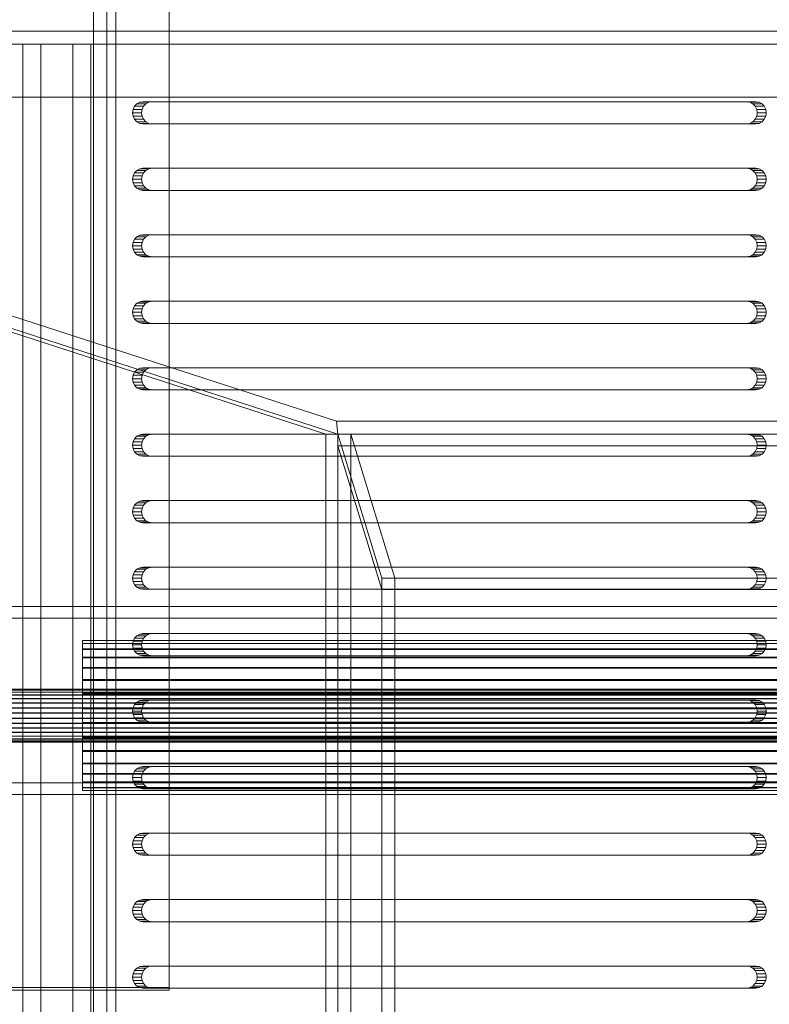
# Model space of a CAD drawing. Header units: millimetres. Extents: x -2233 to 61924, y -68080 to 6847.
# Tile 668 of 1056: x 27278 to 27447, y -18009 to -17786. Entities that reach past the tile are written whole.
import ezdxf

# ---------------------------------------------------------------- set-up
doc = ezdxf.new("R2010")
doc.units = ezdxf.units.MM
for name, color, linetype, lineweight in [('superior_bajante_movil', 7, 'Continuous', 0), ('superior_C09', 7, 'Continuous', 0), ('superior_screen-C09', 7, 'Continuous', 0)]:
    doc.layers.add(name, color=color, linetype=linetype, lineweight=lineweight)

msp = doc.modelspace()

# ---------------------------------------------------------------- linework, layer by layer
at = {"layer": 'superior_bajante_movil'}
for p, q in [((27829.98, -17789.103), (27078.226, -17789.103)), ((27078.226, -17789.103), (27349.801, -17877.103)), ((27347.371, -17880), (27075.796, -17792)), ((27829.562, -17792), (27077.808, -17792)), ((27350.067, -17880), (27078.492, -17792)), ((27078.492, -17792), (27830.246, -17792)), ((27078.834, -17792), (27830.588, -17792)), ((27834.693, -17792), (27082.939, -17792)), ((27290.265, -17792), (27278.989, -17792)), ((27278.989, -17792), (27278.989, -18168)), ((27283.093, -17792), (27278.989, -17792)), ((27283.093, -18168), (27283.093, -17792)), ((27283.093, -17792), (27294.369, -17792)), ((27290.265, -18168), (27290.265, -17792)), ((27294.369, -17792), (27290.265, -17792)), ((27294.369, -17792), (27294.369, -18168)), ((27077.808, -17804), (27829.562, -17804)), ((27830.588, -17804), (27078.834, -17804)), ((27305.39, -17805.122), (27304.735, -17805.477)), ((27306.116, -17805), (27305.39, -17805.122)), ((27305.39, -17805.122), (27307.442, -17805.122)), ((27306.116, -17805), (27308.168, -17805)), ((27442.371, -17805), (27306.116, -17805)), ((27306.787, -17805.477), (27307.442, -17805.122)), ((27307.442, -17805.122), (27308.168, -17805)), ((27308.168, -17805), (27444.423, -17805)), ((27442.371, -17805), (27444.423, -17805)), ((27443.097, -17805.122), (27442.371, -17805)), ((27443.097, -17805.122), (27445.149, -17805.122)), ((27443.752, -17805.477), (27443.097, -17805.122)), ((27444.423, -17805), (27445.149, -17805.122)), ((27445.149, -17805.122), (27445.804, -17805.477)), ((27303.881, -17806.727), (27303.766, -17807.5)), ((27304.215, -17806.031), (27303.881, -17806.727)), ((27303.881, -17806.727), (27305.933, -17806.727)), ((27304.735, -17805.477), (27304.215, -17806.031)), ((27304.215, -17806.031), (27306.267, -17806.031)), ((27304.735, -17805.477), (27306.787, -17805.477)), ((27305.818, -17807.5), (27305.933, -17806.727)), ((27305.933, -17806.727), (27306.267, -17806.031)), ((27306.267, -17806.031), (27306.787, -17805.477)), ((27443.752, -17805.477), (27445.804, -17805.477)), ((27444.272, -17806.031), (27443.752, -17805.477)), ((27444.272, -17806.031), (27446.324, -17806.031)), ((27444.605, -17806.727), (27444.272, -17806.031)), ((27444.605, -17806.727), (27446.657, -17806.727)), ((27444.72, -17807.5), (27444.605, -17806.727)), ((27445.804, -17805.477), (27446.324, -17806.031)), ((27446.324, -17806.031), (27446.657, -17806.727)), ((27446.657, -17806.727), (27446.772, -17807.5)), ((27303.766, -17807.5), (27303.881, -17808.273)), ((27303.766, -17807.5), (27305.818, -17807.5)), ((27303.881, -17808.273), (27304.215, -17808.969)), ((27303.881, -17808.273), (27305.933, -17808.273)), ((27304.215, -17808.969), (27304.735, -17809.523)), ((27304.215, -17808.969), (27306.267, -17808.969)), ((27304.735, -17809.523), (27305.39, -17809.878)), ((27304.735, -17809.523), (27306.787, -17809.523)), ((27305.933, -17808.273), (27305.818, -17807.5)), ((27306.267, -17808.969), (27305.933, -17808.273)), ((27306.787, -17809.523), (27306.267, -17808.969)), ((27307.442, -17809.878), (27306.787, -17809.523)), ((27443.097, -17809.878), (27443.752, -17809.523)), ((27443.752, -17809.523), (27444.272, -17808.969)), ((27443.752, -17809.523), (27445.804, -17809.523)), ((27444.272, -17808.969), (27444.605, -17808.273)), ((27444.272, -17808.969), (27446.324, -17808.969)), ((27444.605, -17808.273), (27444.72, -17807.5)), ((27444.605, -17808.273), (27446.657, -17808.273)), ((27444.72, -17807.5), (27446.772, -17807.5)), ((27445.804, -17809.523), (27445.149, -17809.878)), ((27446.324, -17808.969), (27445.804, -17809.523)), ((27446.657, -17808.273), (27446.324, -17808.969)), ((27446.772, -17807.5), (27446.657, -17808.273)), ((27305.39, -17809.878), (27306.116, -17810)), ((27305.39, -17809.878), (27307.442, -17809.878)), ((27308.168, -17810), (27306.116, -17810)), ((27306.116, -17810), (27442.371, -17810)), ((27308.168, -17810), (27307.442, -17809.878)), ((27444.423, -17810), (27308.168, -17810)), ((27442.371, -17810), (27443.097, -17809.878)), ((27442.371, -17810), (27444.423, -17810)), ((27443.097, -17809.878), (27445.149, -17809.878)), ((27445.149, -17809.878), (27444.423, -17810)), ((27304.735, -17820.477), (27304.215, -17821.031)), ((27305.39, -17820.122), (27304.735, -17820.477)), ((27304.735, -17820.477), (27306.787, -17820.477)), ((27306.116, -17820), (27305.39, -17820.122)), ((27305.39, -17820.122), (27307.442, -17820.122)), ((27306.116, -17820), (27308.168, -17820)), ((27442.371, -17820), (27306.116, -17820)), ((27306.267, -17821.031), (27306.787, -17820.477)), ((27306.787, -17820.477), (27307.442, -17820.122)), ((27307.442, -17820.122), (27308.168, -17820)), ((27308.168, -17820), (27444.423, -17820)), ((27442.371, -17820), (27444.423, -17820)), ((27443.097, -17820.122), (27442.371, -17820)), ((27443.097, -17820.122), (27445.149, -17820.122)), ((27443.752, -17820.477), (27443.097, -17820.122)), ((27443.752, -17820.477), (27445.804, -17820.477)), ((27444.272, -17821.031), (27443.752, -17820.477)), ((27444.423, -17820), (27445.149, -17820.122)), ((27445.149, -17820.122), (27445.804, -17820.477)), ((27445.804, -17820.477), (27446.324, -17821.031)), ((27303.881, -17821.727), (27303.766, -17822.5)), ((27303.766, -17822.5), (27303.881, -17823.273)), ((27303.766, -17822.5), (27305.818, -17822.5)), ((27304.215, -17821.031), (27303.881, -17821.727)), ((27303.881, -17821.727), (27305.933, -17821.727)), ((27304.215, -17821.031), (27306.267, -17821.031)), ((27305.818, -17822.5), (27305.933, -17821.727)), ((27305.933, -17823.273), (27305.818, -17822.5)), ((27305.933, -17821.727), (27306.267, -17821.031)), ((27444.272, -17821.031), (27446.324, -17821.031)), ((27444.605, -17821.727), (27444.272, -17821.031)), ((27444.605, -17821.727), (27446.657, -17821.727)), ((27444.72, -17822.5), (27444.605, -17821.727)), ((27444.605, -17823.273), (27444.72, -17822.5)), ((27444.72, -17822.5), (27446.772, -17822.5)), ((27446.324, -17821.031), (27446.657, -17821.727)), ((27446.657, -17821.727), (27446.772, -17822.5)), ((27446.772, -17822.5), (27446.657, -17823.273)), ((27303.881, -17823.273), (27304.215, -17823.969)), ((27303.881, -17823.273), (27305.933, -17823.273)), ((27304.215, -17823.969), (27304.735, -17824.523)), ((27304.215, -17823.969), (27306.267, -17823.969)), ((27304.735, -17824.523), (27305.39, -17824.878)), ((27304.735, -17824.523), (27306.787, -17824.523)), ((27305.39, -17824.878), (27306.116, -17825)), ((27305.39, -17824.878), (27307.442, -17824.878)), ((27306.267, -17823.969), (27305.933, -17823.273)), ((27308.168, -17825), (27306.116, -17825)), ((27306.116, -17825), (27442.371, -17825)), ((27306.787, -17824.523), (27306.267, -17823.969)), ((27307.442, -17824.878), (27306.787, -17824.523)), ((27308.168, -17825), (27307.442, -17824.878)), ((27444.423, -17825), (27308.168, -17825)), ((27442.371, -17825), (27443.097, -17824.878)), ((27442.371, -17825), (27444.423, -17825)), ((27443.097, -17824.878), (27443.752, -17824.523)), ((27443.097, -17824.878), (27445.149, -17824.878)), ((27443.752, -17824.523), (27444.272, -17823.969)), ((27443.752, -17824.523), (27445.804, -17824.523)), ((27444.272, -17823.969), (27444.605, -17823.273)), ((27444.272, -17823.969), (27446.324, -17823.969)), ((27445.149, -17824.878), (27444.423, -17825)), ((27444.605, -17823.273), (27446.657, -17823.273)), ((27445.804, -17824.523), (27445.149, -17824.878)), ((27446.324, -17823.969), (27445.804, -17824.523)), ((27446.657, -17823.273), (27446.324, -17823.969)), ((27304.215, -17836.031), (27303.881, -17836.727)), ((27304.735, -17835.477), (27304.215, -17836.031)), ((27304.215, -17836.031), (27306.267, -17836.031)), ((27305.39, -17835.122), (27304.735, -17835.477)), ((27304.735, -17835.477), (27306.787, -17835.477)), ((27306.116, -17835), (27305.39, -17835.122)), ((27305.39, -17835.122), (27307.442, -17835.122)), ((27305.933, -17836.727), (27306.267, -17836.031)), ((27306.116, -17835), (27308.168, -17835)), ((27442.371, -17835), (27306.116, -17835)), ((27306.267, -17836.031), (27306.787, -17835.477)), ((27306.787, -17835.477), (27307.442, -17835.122)), ((27307.442, -17835.122), (27308.168, -17835)), ((27308.168, -17835), (27444.423, -17835)), ((27442.371, -17835), (27444.423, -17835)), ((27443.097, -17835.122), (27442.371, -17835)), ((27443.097, -17835.122), (27445.149, -17835.122)), ((27443.752, -17835.477), (27443.097, -17835.122)), ((27443.752, -17835.477), (27445.804, -17835.477)), ((27444.272, -17836.031), (27443.752, -17835.477)), ((27444.272, -17836.031), (27446.324, -17836.031)), ((27444.605, -17836.727), (27444.272, -17836.031)), ((27444.423, -17835), (27445.149, -17835.122)), ((27445.149, -17835.122), (27445.804, -17835.477)), ((27445.804, -17835.477), (27446.324, -17836.031)), ((27446.324, -17836.031), (27446.657, -17836.727)), ((27303.881, -17836.727), (27303.766, -17837.5)), ((27303.766, -17837.5), (27303.881, -17838.273)), ((27303.766, -17837.5), (27305.818, -17837.5)), ((27303.881, -17836.727), (27305.933, -17836.727)), ((27303.881, -17838.273), (27304.215, -17838.969)), ((27303.881, -17838.273), (27305.933, -17838.273)), ((27305.818, -17837.5), (27305.933, -17836.727)), ((27305.933, -17838.273), (27305.818, -17837.5)), ((27306.267, -17838.969), (27305.933, -17838.273)), ((27444.272, -17838.969), (27444.605, -17838.273)), ((27444.605, -17836.727), (27446.657, -17836.727)), ((27444.72, -17837.5), (27444.605, -17836.727)), ((27444.605, -17838.273), (27444.72, -17837.5)), ((27444.605, -17838.273), (27446.657, -17838.273)), ((27444.72, -17837.5), (27446.772, -17837.5)), ((27446.657, -17838.273), (27446.324, -17838.969)), ((27446.657, -17836.727), (27446.772, -17837.5)), ((27446.772, -17837.5), (27446.657, -17838.273)), ((27304.215, -17838.969), (27304.735, -17839.523)), ((27304.215, -17838.969), (27306.267, -17838.969)), ((27304.735, -17839.523), (27305.39, -17839.878)), ((27304.735, -17839.523), (27306.787, -17839.523)), ((27305.39, -17839.878), (27306.116, -17840)), ((27305.39, -17839.878), (27307.442, -17839.878)), ((27308.168, -17840), (27306.116, -17840)), ((27306.116, -17840), (27442.371, -17840)), ((27306.787, -17839.523), (27306.267, -17838.969)), ((27307.442, -17839.878), (27306.787, -17839.523)), ((27308.168, -17840), (27307.442, -17839.878)), ((27444.423, -17840), (27308.168, -17840)), ((27442.371, -17840), (27443.097, -17839.878)), ((27442.371, -17840), (27444.423, -17840)), ((27443.097, -17839.878), (27443.752, -17839.523)), ((27443.097, -17839.878), (27445.149, -17839.878)), ((27443.752, -17839.523), (27444.272, -17838.969)), ((27443.752, -17839.523), (27445.804, -17839.523)), ((27444.272, -17838.969), (27446.324, -17838.969)), ((27445.149, -17839.878), (27444.423, -17840)), ((27445.804, -17839.523), (27445.149, -17839.878)), ((27446.324, -17838.969), (27445.804, -17839.523)), ((27303.881, -17851.727), (27303.766, -17852.5)), ((27304.215, -17851.031), (27303.881, -17851.727)), ((27303.881, -17851.727), (27305.933, -17851.727)), ((27304.735, -17850.477), (27304.215, -17851.031)), ((27304.215, -17851.031), (27306.267, -17851.031)), ((27305.39, -17850.122), (27304.735, -17850.477)), ((27304.735, -17850.477), (27306.787, -17850.477)), ((27306.116, -17850), (27305.39, -17850.122)), ((27305.39, -17850.122), (27307.442, -17850.122)), ((27305.818, -17852.5), (27305.933, -17851.727)), ((27305.933, -17851.727), (27306.267, -17851.031)), ((27306.116, -17850), (27308.168, -17850)), ((27442.371, -17850), (27306.116, -17850)), ((27306.267, -17851.031), (27306.787, -17850.477)), ((27306.787, -17850.477), (27307.442, -17850.122)), ((27307.442, -17850.122), (27308.168, -17850)), ((27308.168, -17850), (27444.423, -17850)), ((27442.371, -17850), (27444.423, -17850)), ((27443.097, -17850.122), (27442.371, -17850)), ((27443.097, -17850.122), (27445.149, -17850.122)), ((27443.752, -17850.477), (27443.097, -17850.122)), ((27443.752, -17850.477), (27445.804, -17850.477)), ((27444.272, -17851.031), (27443.752, -17850.477)), ((27444.272, -17851.031), (27446.324, -17851.031)), ((27444.605, -17851.727), (27444.272, -17851.031)), ((27444.423, -17850), (27445.149, -17850.122)), ((27444.605, -17851.727), (27446.657, -17851.727)), ((27444.72, -17852.5), (27444.605, -17851.727)), ((27445.149, -17850.122), (27445.804, -17850.477)), ((27445.804, -17850.477), (27446.324, -17851.031)), ((27446.324, -17851.031), (27446.657, -17851.727)), ((27446.657, -17851.727), (27446.772, -17852.5)), ((27303.766, -17852.5), (27303.881, -17853.273)), ((27303.766, -17852.5), (27305.818, -17852.5)), ((27303.881, -17853.273), (27304.215, -17853.969)), ((27303.881, -17853.273), (27305.933, -17853.273)), ((27304.215, -17853.969), (27304.735, -17854.523)), ((27304.215, -17853.969), (27306.267, -17853.969)), ((27305.933, -17853.273), (27305.818, -17852.5)), ((27306.267, -17853.969), (27305.933, -17853.273)), ((27306.787, -17854.523), (27306.267, -17853.969)), ((27443.752, -17854.523), (27444.272, -17853.969)), ((27444.272, -17853.969), (27444.605, -17853.273)), ((27444.272, -17853.969), (27446.324, -17853.969)), ((27444.605, -17853.273), (27444.72, -17852.5)), ((27444.605, -17853.273), (27446.657, -17853.273)), ((27444.72, -17852.5), (27446.772, -17852.5)), ((27446.324, -17853.969), (27445.804, -17854.523)), ((27446.657, -17853.273), (27446.324, -17853.969)), ((27446.772, -17852.5), (27446.657, -17853.273)), ((27304.735, -17854.523), (27305.39, -17854.878)), ((27304.735, -17854.523), (27306.787, -17854.523)), ((27305.39, -17854.878), (27306.116, -17855)), ((27305.39, -17854.878), (27307.442, -17854.878)), ((27308.168, -17855), (27306.116, -17855)), ((27306.116, -17855), (27442.371, -17855)), ((27307.442, -17854.878), (27306.787, -17854.523)), ((27308.168, -17855), (27307.442, -17854.878)), ((27444.423, -17855), (27308.168, -17855)), ((27442.371, -17855), (27443.097, -17854.878)), ((27442.371, -17855), (27444.423, -17855)), ((27443.097, -17854.878), (27443.752, -17854.523)), ((27443.097, -17854.878), (27445.149, -17854.878)), ((27443.752, -17854.523), (27445.804, -17854.523)), ((27445.149, -17854.878), (27444.423, -17855)), ((27445.804, -17854.523), (27445.149, -17854.878)), ((27305.39, -17865.122), (27304.735, -17865.477)), ((27306.116, -17865), (27305.39, -17865.122)), ((27305.39, -17865.122), (27307.442, -17865.122)), ((27306.116, -17865), (27308.168, -17865)), ((27442.371, -17865), (27306.116, -17865)), ((27306.787, -17865.477), (27307.442, -17865.122)), ((27307.442, -17865.122), (27308.168, -17865)), ((27308.168, -17865), (27444.423, -17865)), ((27442.371, -17865), (27444.423, -17865)), ((27443.097, -17865.122), (27442.371, -17865)), ((27443.097, -17865.122), (27445.149, -17865.122)), ((27443.752, -17865.477), (27443.097, -17865.122)), ((27444.423, -17865), (27445.149, -17865.122)), ((27445.149, -17865.122), (27445.804, -17865.477)), ((27303.881, -17866.727), (27303.766, -17867.5)), ((27304.215, -17866.031), (27303.881, -17866.727)), ((27303.881, -17866.727), (27305.933, -17866.727)), ((27304.735, -17865.477), (27304.215, -17866.031)), ((27304.215, -17866.031), (27306.267, -17866.031)), ((27304.735, -17865.477), (27306.787, -17865.477)), ((27305.818, -17867.5), (27305.933, -17866.727)), ((27305.933, -17866.727), (27306.267, -17866.031)), ((27306.267, -17866.031), (27306.787, -17865.477)), ((27443.752, -17865.477), (27445.804, -17865.477)), ((27444.272, -17866.031), (27443.752, -17865.477)), ((27444.272, -17866.031), (27446.324, -17866.031)), ((27444.605, -17866.727), (27444.272, -17866.031)), ((27444.605, -17866.727), (27446.657, -17866.727)), ((27444.72, -17867.5), (27444.605, -17866.727)), ((27445.804, -17865.477), (27446.324, -17866.031)), ((27446.324, -17866.031), (27446.657, -17866.727)), ((27446.657, -17866.727), (27446.772, -17867.5)), ((27303.766, -17867.5), (27303.881, -17868.273)), ((27303.766, -17867.5), (27305.818, -17867.5)), ((27303.881, -17868.273), (27304.215, -17868.969)), ((27303.881, -17868.273), (27305.933, -17868.273)), ((27304.215, -17868.969), (27304.735, -17869.523)), ((27304.215, -17868.969), (27306.267, -17868.969)), ((27304.735, -17869.523), (27305.39, -17869.878)), ((27304.735, -17869.523), (27306.787, -17869.523)), ((27305.933, -17868.273), (27305.818, -17867.5)), ((27306.267, -17868.969), (27305.933, -17868.273)), ((27306.787, -17869.523), (27306.267, -17868.969)), ((27307.442, -17869.878), (27306.787, -17869.523)), ((27443.097, -17869.878), (27443.752, -17869.523)), ((27443.752, -17869.523), (27444.272, -17868.969)), ((27443.752, -17869.523), (27445.804, -17869.523)), ((27444.272, -17868.969), (27444.605, -17868.273)), ((27444.272, -17868.969), (27446.324, -17868.969)), ((27444.605, -17868.273), (27444.72, -17867.5)), ((27444.605, -17868.273), (27446.657, -17868.273)), ((27444.72, -17867.5), (27446.772, -17867.5)), ((27445.804, -17869.523), (27445.149, -17869.878)), ((27446.324, -17868.969), (27445.804, -17869.523)), ((27446.657, -17868.273), (27446.324, -17868.969)), ((27446.772, -17867.5), (27446.657, -17868.273)), ((27305.39, -17869.878), (27306.116, -17870)), ((27305.39, -17869.878), (27307.442, -17869.878)), ((27308.168, -17870), (27306.116, -17870)), ((27306.116, -17870), (27442.371, -17870)), ((27308.168, -17870), (27307.442, -17869.878)), ((27444.423, -17870), (27308.168, -17870)), ((27442.371, -17870), (27443.097, -17869.878)), ((27442.371, -17870), (27444.423, -17870)), ((27443.097, -17869.878), (27445.149, -17869.878)), ((27445.149, -17869.878), (27444.423, -17870)), ((27349.801, -17877.103), (27649.801, -17877.103)), ((27350.067, -17880), (27349.801, -17877.103)), ((27304.735, -17880.477), (27304.215, -17881.031)), ((27305.39, -17880.122), (27304.735, -17880.477)), ((27304.735, -17880.477), (27306.787, -17880.477)), ((27306.116, -17880), (27305.39, -17880.122)), ((27305.39, -17880.122), (27307.442, -17880.122)), ((27306.116, -17880), (27308.168, -17880)), ((27442.371, -17880), (27306.116, -17880)), ((27306.267, -17881.031), (27306.787, -17880.477)), ((27306.787, -17880.477), (27307.442, -17880.122)), ((27307.442, -17880.122), (27308.168, -17880)), ((27308.168, -17880), (27444.423, -17880)), ((27347.371, -17880), (27350.067, -17880)), ((27347.371, -18080), (27347.371, -17880)), ((27650.067, -17880), (27350.067, -17880)), ((27350.067, -17880), (27350.067, -18080)), ((27442.371, -17880), (27444.423, -17880)), ((27443.097, -17880.122), (27442.371, -17880)), ((27443.097, -17880.122), (27445.149, -17880.122)), ((27443.752, -17880.477), (27443.097, -17880.122)), ((27443.752, -17880.477), (27445.804, -17880.477)), ((27444.272, -17881.031), (27443.752, -17880.477)), ((27444.423, -17880), (27445.149, -17880.122)), ((27445.149, -17880.122), (27445.804, -17880.477)), ((27445.804, -17880.477), (27446.324, -17881.031)), ((27303.881, -17881.727), (27303.766, -17882.5)), ((27303.766, -17882.5), (27303.881, -17883.273)), ((27303.766, -17882.5), (27305.818, -17882.5)), ((27304.215, -17881.031), (27303.881, -17881.727)), ((27303.881, -17881.727), (27305.933, -17881.727)), ((27304.215, -17881.031), (27306.267, -17881.031)), ((27305.818, -17882.5), (27305.933, -17881.727)), ((27305.933, -17883.273), (27305.818, -17882.5)), ((27305.933, -17881.727), (27306.267, -17881.031)), ((27444.272, -17881.031), (27446.324, -17881.031)), ((27444.605, -17881.727), (27444.272, -17881.031)), ((27444.605, -17881.727), (27446.657, -17881.727)), ((27444.72, -17882.5), (27444.605, -17881.727)), ((27444.605, -17883.273), (27444.72, -17882.5)), ((27444.72, -17882.5), (27446.772, -17882.5)), ((27446.324, -17881.031), (27446.657, -17881.727)), ((27446.657, -17881.727), (27446.772, -17882.5)), ((27446.772, -17882.5), (27446.657, -17883.273)), ((27303.881, -17883.273), (27304.215, -17883.969)), ((27303.881, -17883.273), (27305.933, -17883.273)), ((27304.215, -17883.969), (27304.735, -17884.523)), ((27304.215, -17883.969), (27306.267, -17883.969)), ((27304.735, -17884.523), (27305.39, -17884.878)), ((27304.735, -17884.523), (27306.787, -17884.523)), ((27305.39, -17884.878), (27306.116, -17885)), ((27305.39, -17884.878), (27307.442, -17884.878)), ((27306.267, -17883.969), (27305.933, -17883.273)), ((27308.168, -17885), (27306.116, -17885)), ((27306.116, -17885), (27442.371, -17885)), ((27306.787, -17884.523), (27306.267, -17883.969)), ((27307.442, -17884.878), (27306.787, -17884.523)), ((27308.168, -17885), (27307.442, -17884.878)), ((27444.423, -17885), (27308.168, -17885)), ((27442.371, -17885), (27443.097, -17884.878)), ((27442.371, -17885), (27444.423, -17885)), ((27443.097, -17884.878), (27443.752, -17884.523)), ((27443.097, -17884.878), (27445.149, -17884.878)), ((27443.752, -17884.523), (27444.272, -17883.969)), ((27443.752, -17884.523), (27445.804, -17884.523)), ((27444.272, -17883.969), (27444.605, -17883.273)), ((27444.272, -17883.969), (27446.324, -17883.969)), ((27445.149, -17884.878), (27444.423, -17885)), ((27444.605, -17883.273), (27446.657, -17883.273)), ((27445.804, -17884.523), (27445.149, -17884.878)), ((27446.324, -17883.969), (27445.804, -17884.523)), ((27446.657, -17883.273), (27446.324, -17883.969)), ((27304.215, -17896.031), (27303.881, -17896.727)), ((27304.735, -17895.477), (27304.215, -17896.031)), ((27304.215, -17896.031), (27306.267, -17896.031)), ((27305.39, -17895.122), (27304.735, -17895.477)), ((27304.735, -17895.477), (27306.787, -17895.477)), ((27306.116, -17895), (27305.39, -17895.122)), ((27305.39, -17895.122), (27307.442, -17895.122)), ((27305.933, -17896.727), (27306.267, -17896.031)), ((27306.116, -17895), (27308.168, -17895)), ((27442.371, -17895), (27306.116, -17895)), ((27306.267, -17896.031), (27306.787, -17895.477)), ((27306.787, -17895.477), (27307.442, -17895.122)), ((27307.442, -17895.122), (27308.168, -17895)), ((27308.168, -17895), (27444.423, -17895)), ((27442.371, -17895), (27444.423, -17895)), ((27443.097, -17895.122), (27442.371, -17895)), ((27443.097, -17895.122), (27445.149, -17895.122)), ((27443.752, -17895.477), (27443.097, -17895.122)), ((27443.752, -17895.477), (27445.804, -17895.477)), ((27444.272, -17896.031), (27443.752, -17895.477)), ((27444.272, -17896.031), (27446.324, -17896.031)), ((27444.605, -17896.727), (27444.272, -17896.031)), ((27444.423, -17895), (27445.149, -17895.122)), ((27445.149, -17895.122), (27445.804, -17895.477)), ((27445.804, -17895.477), (27446.324, -17896.031)), ((27446.324, -17896.031), (27446.657, -17896.727)), ((27303.881, -17896.727), (27303.766, -17897.5)), ((27303.766, -17897.5), (27303.881, -17898.273)), ((27303.766, -17897.5), (27305.818, -17897.5)), ((27303.881, -17896.727), (27305.933, -17896.727)), ((27303.881, -17898.273), (27304.215, -17898.969)), ((27303.881, -17898.273), (27305.933, -17898.273)), ((27305.818, -17897.5), (27305.933, -17896.727)), ((27305.933, -17898.273), (27305.818, -17897.5)), ((27306.267, -17898.969), (27305.933, -17898.273)), ((27444.272, -17898.969), (27444.605, -17898.273)), ((27444.605, -17896.727), (27446.657, -17896.727)), ((27444.72, -17897.5), (27444.605, -17896.727)), ((27444.605, -17898.273), (27444.72, -17897.5)), ((27444.605, -17898.273), (27446.657, -17898.273)), ((27444.72, -17897.5), (27446.772, -17897.5)), ((27446.657, -17898.273), (27446.324, -17898.969)), ((27446.657, -17896.727), (27446.772, -17897.5)), ((27446.772, -17897.5), (27446.657, -17898.273)), ((27304.215, -17898.969), (27304.735, -17899.523)), ((27304.215, -17898.969), (27306.267, -17898.969)), ((27304.735, -17899.523), (27305.39, -17899.878)), ((27304.735, -17899.523), (27306.787, -17899.523)), ((27305.39, -17899.878), (27306.116, -17900)), ((27305.39, -17899.878), (27307.442, -17899.878)), ((27308.168, -17900), (27306.116, -17900)), ((27306.116, -17900), (27442.371, -17900)), ((27306.787, -17899.523), (27306.267, -17898.969)), ((27307.442, -17899.878), (27306.787, -17899.523)), ((27308.168, -17900), (27307.442, -17899.878)), ((27444.423, -17900), (27308.168, -17900)), ((27442.371, -17900), (27443.097, -17899.878)), ((27442.371, -17900), (27444.423, -17900)), ((27443.097, -17899.878), (27443.752, -17899.523)), ((27443.097, -17899.878), (27445.149, -17899.878)), ((27443.752, -17899.523), (27444.272, -17898.969)), ((27443.752, -17899.523), (27445.804, -17899.523)), ((27444.272, -17898.969), (27446.324, -17898.969)), ((27445.149, -17899.878), (27444.423, -17900)), ((27445.804, -17899.523), (27445.149, -17899.878)), ((27446.324, -17898.969), (27445.804, -17899.523)), ((27303.881, -17911.727), (27303.766, -17912.5)), ((27304.215, -17911.031), (27303.881, -17911.727)), ((27303.881, -17911.727), (27305.933, -17911.727)), ((27304.735, -17910.477), (27304.215, -17911.031)), ((27304.215, -17911.031), (27306.267, -17911.031)), ((27305.39, -17910.122), (27304.735, -17910.477)), ((27304.735, -17910.477), (27306.787, -17910.477)), ((27306.116, -17910), (27305.39, -17910.122)), ((27305.39, -17910.122), (27307.442, -17910.122)), ((27305.818, -17912.5), (27305.933, -17911.727)), ((27305.933, -17911.727), (27306.267, -17911.031)), ((27306.116, -17910), (27308.168, -17910)), ((27442.371, -17910), (27306.116, -17910)), ((27306.267, -17911.031), (27306.787, -17910.477)), ((27306.787, -17910.477), (27307.442, -17910.122)), ((27307.442, -17910.122), (27308.168, -17910)), ((27308.168, -17910), (27444.423, -17910)), ((27442.371, -17910), (27444.423, -17910)), ((27443.097, -17910.122), (27442.371, -17910)), ((27443.097, -17910.122), (27445.149, -17910.122)), ((27443.752, -17910.477), (27443.097, -17910.122)), ((27443.752, -17910.477), (27445.804, -17910.477)), ((27444.272, -17911.031), (27443.752, -17910.477)), ((27444.272, -17911.031), (27446.324, -17911.031)), ((27444.605, -17911.727), (27444.272, -17911.031)), ((27444.423, -17910), (27445.149, -17910.122)), ((27444.605, -17911.727), (27446.657, -17911.727)), ((27444.72, -17912.5), (27444.605, -17911.727)), ((27445.149, -17910.122), (27445.804, -17910.477)), ((27445.804, -17910.477), (27446.324, -17911.031)), ((27446.324, -17911.031), (27446.657, -17911.727)), ((27446.657, -17911.727), (27446.772, -17912.5)), ((27303.766, -17912.5), (27303.881, -17913.273)), ((27303.766, -17912.5), (27305.818, -17912.5)), ((27303.881, -17913.273), (27304.215, -17913.969)), ((27303.881, -17913.273), (27305.933, -17913.273)), ((27304.215, -17913.969), (27304.735, -17914.523)), ((27304.215, -17913.969), (27306.267, -17913.969)), ((27305.933, -17913.273), (27305.818, -17912.5)), ((27306.267, -17913.969), (27305.933, -17913.273)), ((27306.787, -17914.523), (27306.267, -17913.969)), ((27443.752, -17914.523), (27444.272, -17913.969)), ((27444.272, -17913.969), (27444.605, -17913.273)), ((27444.272, -17913.969), (27446.324, -17913.969)), ((27444.605, -17913.273), (27444.72, -17912.5)), ((27444.605, -17913.273), (27446.657, -17913.273)), ((27444.72, -17912.5), (27446.772, -17912.5)), ((27446.324, -17913.969), (27445.804, -17914.523)), ((27446.657, -17913.273), (27446.324, -17913.969)), ((27446.772, -17912.5), (27446.657, -17913.273)), ((27304.735, -17914.523), (27305.39, -17914.878)), ((27304.735, -17914.523), (27306.787, -17914.523)), ((27305.39, -17914.878), (27306.116, -17915)), ((27305.39, -17914.878), (27307.442, -17914.878)), ((27308.168, -17915), (27306.116, -17915)), ((27306.116, -17915), (27442.371, -17915)), ((27307.442, -17914.878), (27306.787, -17914.523)), ((27308.168, -17915), (27307.442, -17914.878)), ((27444.423, -17915), (27308.168, -17915)), ((27442.371, -17915), (27443.097, -17914.878)), ((27442.371, -17915), (27444.423, -17915)), ((27443.097, -17914.878), (27443.752, -17914.523)), ((27443.097, -17914.878), (27445.149, -17914.878)), ((27443.752, -17914.523), (27445.804, -17914.523)), ((27445.149, -17914.878), (27444.423, -17915)), ((27445.804, -17914.523), (27445.149, -17914.878)), ((27306.116, -17925), (27305.39, -17925.122)), ((27306.116, -17925), (27308.168, -17925)), ((27442.371, -17925), (27306.116, -17925)), ((27307.442, -17925.122), (27308.168, -17925)), ((27308.168, -17925), (27444.423, -17925)), ((27442.371, -17925), (27444.423, -17925)), ((27443.097, -17925.122), (27442.371, -17925)), ((27444.423, -17925), (27445.149, -17925.122)), ((27303.881, -17926.727), (27303.766, -17927.5)), ((27304.215, -17926.031), (27303.881, -17926.727)), ((27303.881, -17926.727), (27305.933, -17926.727)), ((27304.735, -17925.477), (27304.215, -17926.031)), ((27304.215, -17926.031), (27306.267, -17926.031)), ((27305.39, -17925.122), (27304.735, -17925.477)), ((27304.735, -17925.477), (27306.787, -17925.477)), ((27305.39, -17925.122), (27307.442, -17925.122)), ((27305.818, -17927.5), (27305.933, -17926.727)), ((27305.933, -17926.727), (27306.267, -17926.031)), ((27306.267, -17926.031), (27306.787, -17925.477)), ((27306.787, -17925.477), (27307.442, -17925.122)), ((27443.097, -17925.122), (27445.149, -17925.122)), ((27443.752, -17925.477), (27443.097, -17925.122)), ((27443.752, -17925.477), (27445.804, -17925.477)), ((27444.272, -17926.031), (27443.752, -17925.477)), ((27444.272, -17926.031), (27446.324, -17926.031)), ((27444.605, -17926.727), (27444.272, -17926.031)), ((27444.605, -17926.727), (27446.657, -17926.727)), ((27444.72, -17927.5), (27444.605, -17926.727)), ((27445.149, -17925.122), (27445.804, -17925.477)), ((27445.804, -17925.477), (27446.324, -17926.031)), ((27446.324, -17926.031), (27446.657, -17926.727)), ((27446.657, -17926.727), (27446.772, -17927.5)), ((27303.766, -17927.5), (27303.881, -17928.273)), ((27303.766, -17927.5), (27305.818, -17927.5)), ((27303.881, -17928.273), (27304.215, -17928.969)), ((27303.881, -17928.273), (27305.933, -17928.273)), ((27304.215, -17928.969), (27304.735, -17929.523)), ((27304.215, -17928.969), (27306.267, -17928.969)), ((27304.735, -17929.523), (27305.39, -17929.878)), ((27304.735, -17929.523), (27306.787, -17929.523)), ((27305.933, -17928.273), (27305.818, -17927.5)), ((27306.267, -17928.969), (27305.933, -17928.273)), ((27306.787, -17929.523), (27306.267, -17928.969)), ((27307.442, -17929.878), (27306.787, -17929.523)), ((27443.097, -17929.878), (27443.752, -17929.523)), ((27443.752, -17929.523), (27444.272, -17928.969)), ((27443.752, -17929.523), (27445.804, -17929.523)), ((27444.272, -17928.969), (27444.605, -17928.273)), ((27444.272, -17928.969), (27446.324, -17928.969)), ((27444.605, -17928.273), (27444.72, -17927.5)), ((27444.605, -17928.273), (27446.657, -17928.273)), ((27444.72, -17927.5), (27446.772, -17927.5)), ((27445.804, -17929.523), (27445.149, -17929.878)), ((27446.324, -17928.969), (27445.804, -17929.523)), ((27446.657, -17928.273), (27446.324, -17928.969)), ((27446.772, -17927.5), (27446.657, -17928.273)), ((27305.39, -17929.878), (27306.116, -17930)), ((27305.39, -17929.878), (27307.442, -17929.878)), ((27308.168, -17930), (27306.116, -17930)), ((27306.116, -17930), (27442.371, -17930)), ((27308.168, -17930), (27307.442, -17929.878)), ((27444.423, -17930), (27308.168, -17930)), ((27442.371, -17930), (27443.097, -17929.878)), ((27442.371, -17930), (27444.423, -17930)), ((27443.097, -17929.878), (27445.149, -17929.878)), ((27445.149, -17929.878), (27444.423, -17930)), ((27304.735, -17940.477), (27304.215, -17941.031)), ((27305.39, -17940.122), (27304.735, -17940.477)), ((27304.735, -17940.477), (27306.787, -17940.477)), ((27306.116, -17940), (27305.39, -17940.122)), ((27305.39, -17940.122), (27307.442, -17940.122)), ((27306.116, -17940), (27308.168, -17940)), ((27442.371, -17940), (27306.116, -17940)), ((27306.267, -17941.031), (27306.787, -17940.477)), ((27306.787, -17940.477), (27307.442, -17940.122)), ((27307.442, -17940.122), (27308.168, -17940)), ((27308.168, -17940), (27444.423, -17940)), ((27442.371, -17940), (27444.423, -17940)), ((27443.097, -17940.122), (27442.371, -17940)), ((27443.097, -17940.122), (27445.149, -17940.122)), ((27443.752, -17940.477), (27443.097, -17940.122)), ((27443.752, -17940.477), (27445.804, -17940.477)), ((27444.272, -17941.031), (27443.752, -17940.477)), ((27444.423, -17940), (27445.149, -17940.122)), ((27445.149, -17940.122), (27445.804, -17940.477)), ((27445.804, -17940.477), (27446.324, -17941.031)), ((27303.881, -17941.727), (27303.766, -17942.5)), ((27303.766, -17942.5), (27303.881, -17943.273)), ((27303.766, -17942.5), (27305.818, -17942.5)), ((27304.215, -17941.031), (27303.881, -17941.727)), ((27303.881, -17941.727), (27305.933, -17941.727)), ((27304.215, -17941.031), (27306.267, -17941.031)), ((27305.818, -17942.5), (27305.933, -17941.727)), ((27305.933, -17943.273), (27305.818, -17942.5)), ((27305.933, -17941.727), (27306.267, -17941.031)), ((27444.272, -17941.031), (27446.324, -17941.031)), ((27444.605, -17941.727), (27444.272, -17941.031)), ((27444.605, -17941.727), (27446.657, -17941.727)), ((27444.72, -17942.5), (27444.605, -17941.727)), ((27444.605, -17943.273), (27444.72, -17942.5)), ((27444.72, -17942.5), (27446.772, -17942.5)), ((27446.324, -17941.031), (27446.657, -17941.727)), ((27446.657, -17941.727), (27446.772, -17942.5)), ((27446.772, -17942.5), (27446.657, -17943.273)), ((27303.881, -17943.273), (27304.215, -17943.969)), ((27303.881, -17943.273), (27305.933, -17943.273)), ((27304.215, -17943.969), (27304.735, -17944.523)), ((27304.215, -17943.969), (27306.267, -17943.969)), ((27304.735, -17944.523), (27305.39, -17944.878)), ((27304.735, -17944.523), (27306.787, -17944.523)), ((27305.39, -17944.878), (27306.116, -17945)), ((27305.39, -17944.878), (27307.442, -17944.878)), ((27306.267, -17943.969), (27305.933, -17943.273)), ((27308.168, -17945), (27306.116, -17945)), ((27306.116, -17945), (27442.371, -17945)), ((27306.787, -17944.523), (27306.267, -17943.969)), ((27307.442, -17944.878), (27306.787, -17944.523)), ((27308.168, -17945), (27307.442, -17944.878)), ((27444.423, -17945), (27308.168, -17945)), ((27442.371, -17945), (27443.097, -17944.878)), ((27442.371, -17945), (27444.423, -17945)), ((27443.097, -17944.878), (27443.752, -17944.523)), ((27443.097, -17944.878), (27445.149, -17944.878)), ((27443.752, -17944.523), (27444.272, -17943.969)), ((27443.752, -17944.523), (27445.804, -17944.523)), ((27444.272, -17943.969), (27444.605, -17943.273)), ((27444.272, -17943.969), (27446.324, -17943.969)), ((27445.149, -17944.878), (27444.423, -17945)), ((27444.605, -17943.273), (27446.657, -17943.273)), ((27445.804, -17944.523), (27445.149, -17944.878)), ((27446.324, -17943.969), (27445.804, -17944.523)), ((27446.657, -17943.273), (27446.324, -17943.969)), ((27304.215, -17956.031), (27303.881, -17956.727)), ((27304.735, -17955.477), (27304.215, -17956.031)), ((27304.215, -17956.031), (27306.267, -17956.031)), ((27305.39, -17955.122), (27304.735, -17955.477)), ((27304.735, -17955.477), (27306.787, -17955.477)), ((27306.116, -17955), (27305.39, -17955.122)), ((27305.39, -17955.122), (27307.442, -17955.122)), ((27305.933, -17956.727), (27306.267, -17956.031)), ((27306.116, -17955), (27308.168, -17955)), ((27442.371, -17955), (27306.116, -17955)), ((27306.267, -17956.031), (27306.787, -17955.477)), ((27306.787, -17955.477), (27307.442, -17955.122)), ((27307.442, -17955.122), (27308.168, -17955)), ((27308.168, -17955), (27444.423, -17955)), ((27442.371, -17955), (27444.423, -17955)), ((27443.097, -17955.122), (27442.371, -17955)), ((27443.097, -17955.122), (27445.149, -17955.122)), ((27443.752, -17955.477), (27443.097, -17955.122)), ((27443.752, -17955.477), (27445.804, -17955.477)), ((27444.272, -17956.031), (27443.752, -17955.477)), ((27444.272, -17956.031), (27446.324, -17956.031)), ((27444.605, -17956.727), (27444.272, -17956.031)), ((27444.423, -17955), (27445.149, -17955.122)), ((27445.149, -17955.122), (27445.804, -17955.477)), ((27445.804, -17955.477), (27446.324, -17956.031)), ((27446.324, -17956.031), (27446.657, -17956.727)), ((27303.881, -17956.727), (27303.766, -17957.5)), ((27303.766, -17957.5), (27303.881, -17958.273)), ((27303.766, -17957.5), (27305.818, -17957.5)), ((27303.881, -17956.727), (27305.933, -17956.727)), ((27303.881, -17958.273), (27304.215, -17958.969)), ((27303.881, -17958.273), (27305.933, -17958.273)), ((27305.818, -17957.5), (27305.933, -17956.727)), ((27305.933, -17958.273), (27305.818, -17957.5)), ((27306.267, -17958.969), (27305.933, -17958.273)), ((27444.272, -17958.969), (27444.605, -17958.273)), ((27444.605, -17956.727), (27446.657, -17956.727)), ((27444.72, -17957.5), (27444.605, -17956.727)), ((27444.605, -17958.273), (27444.72, -17957.5)), ((27444.605, -17958.273), (27446.657, -17958.273)), ((27444.72, -17957.5), (27446.772, -17957.5)), ((27446.657, -17958.273), (27446.324, -17958.969)), ((27446.657, -17956.727), (27446.772, -17957.5)), ((27446.772, -17957.5), (27446.657, -17958.273)), ((27304.215, -17958.969), (27304.735, -17959.523)), ((27304.215, -17958.969), (27306.267, -17958.969)), ((27304.735, -17959.523), (27305.39, -17959.878)), ((27304.735, -17959.523), (27306.787, -17959.523)), ((27305.39, -17959.878), (27306.116, -17960)), ((27305.39, -17959.878), (27307.442, -17959.878)), ((27308.168, -17960), (27306.116, -17960)), ((27306.116, -17960), (27442.371, -17960)), ((27306.787, -17959.523), (27306.267, -17958.969)), ((27307.442, -17959.878), (27306.787, -17959.523)), ((27308.168, -17960), (27307.442, -17959.878)), ((27444.423, -17960), (27308.168, -17960)), ((27442.371, -17960), (27443.097, -17959.878)), ((27442.371, -17960), (27444.423, -17960)), ((27443.097, -17959.878), (27443.752, -17959.523)), ((27443.097, -17959.878), (27445.149, -17959.878)), ((27443.752, -17959.523), (27444.272, -17958.969)), ((27443.752, -17959.523), (27445.804, -17959.523)), ((27444.272, -17958.969), (27446.324, -17958.969)), ((27445.149, -17959.878), (27444.423, -17960)), ((27445.804, -17959.523), (27445.149, -17959.878)), ((27446.324, -17958.969), (27445.804, -17959.523)), ((27303.881, -17971.727), (27303.766, -17972.5)), ((27304.215, -17971.031), (27303.881, -17971.727)), ((27303.881, -17971.727), (27305.933, -17971.727)), ((27304.735, -17970.477), (27304.215, -17971.031)), ((27304.215, -17971.031), (27306.267, -17971.031)), ((27305.39, -17970.122), (27304.735, -17970.477)), ((27304.735, -17970.477), (27306.787, -17970.477)), ((27306.116, -17970), (27305.39, -17970.122)), ((27305.39, -17970.122), (27307.442, -17970.122)), ((27305.818, -17972.5), (27305.933, -17971.727)), ((27305.933, -17971.727), (27306.267, -17971.031)), ((27306.116, -17970), (27308.168, -17970)), ((27442.371, -17970), (27306.116, -17970)), ((27306.267, -17971.031), (27306.787, -17970.477)), ((27306.787, -17970.477), (27307.442, -17970.122)), ((27307.442, -17970.122), (27308.168, -17970)), ((27308.168, -17970), (27444.423, -17970)), ((27442.371, -17970), (27444.423, -17970)), ((27443.097, -17970.122), (27442.371, -17970)), ((27443.097, -17970.122), (27445.149, -17970.122)), ((27443.752, -17970.477), (27443.097, -17970.122)), ((27443.752, -17970.477), (27445.804, -17970.477)), ((27444.272, -17971.031), (27443.752, -17970.477)), ((27444.272, -17971.031), (27446.324, -17971.031)), ((27444.605, -17971.727), (27444.272, -17971.031)), ((27444.423, -17970), (27445.149, -17970.122)), ((27444.605, -17971.727), (27446.657, -17971.727)), ((27444.72, -17972.5), (27444.605, -17971.727)), ((27445.149, -17970.122), (27445.804, -17970.477)), ((27445.804, -17970.477), (27446.324, -17971.031)), ((27446.324, -17971.031), (27446.657, -17971.727)), ((27446.657, -17971.727), (27446.772, -17972.5)), ((27303.766, -17972.5), (27303.881, -17973.273)), ((27303.766, -17972.5), (27305.818, -17972.5)), ((27303.881, -17973.273), (27304.215, -17973.969)), ((27303.881, -17973.273), (27305.933, -17973.273)), ((27304.215, -17973.969), (27304.735, -17974.523)), ((27304.215, -17973.969), (27306.267, -17973.969)), ((27305.933, -17973.273), (27305.818, -17972.5)), ((27306.267, -17973.969), (27305.933, -17973.273)), ((27306.787, -17974.523), (27306.267, -17973.969)), ((27443.752, -17974.523), (27444.272, -17973.969)), ((27444.272, -17973.969), (27444.605, -17973.273)), ((27444.272, -17973.969), (27446.324, -17973.969)), ((27444.605, -17973.273), (27444.72, -17972.5)), ((27444.605, -17973.273), (27446.657, -17973.273)), ((27444.72, -17972.5), (27446.772, -17972.5)), ((27446.324, -17973.969), (27445.804, -17974.523)), ((27446.657, -17973.273), (27446.324, -17973.969)), ((27446.772, -17972.5), (27446.657, -17973.273)), ((27304.735, -17974.523), (27305.39, -17974.878)), ((27304.735, -17974.523), (27306.787, -17974.523)), ((27305.39, -17974.878), (27306.116, -17975)), ((27305.39, -17974.878), (27307.442, -17974.878)), ((27308.168, -17975), (27306.116, -17975)), ((27306.116, -17975), (27442.371, -17975)), ((27307.442, -17974.878), (27306.787, -17974.523)), ((27308.168, -17975), (27307.442, -17974.878)), ((27444.423, -17975), (27308.168, -17975)), ((27442.371, -17975), (27443.097, -17974.878)), ((27442.371, -17975), (27444.423, -17975)), ((27443.097, -17974.878), (27443.752, -17974.523)), ((27443.097, -17974.878), (27445.149, -17974.878)), ((27443.752, -17974.523), (27445.804, -17974.523)), ((27445.149, -17974.878), (27444.423, -17975)), ((27445.804, -17974.523), (27445.149, -17974.878)), ((27306.116, -17985), (27305.39, -17985.122)), ((27306.116, -17985), (27308.168, -17985)), ((27442.371, -17985), (27306.116, -17985)), ((27307.442, -17985.122), (27308.168, -17985)), ((27308.168, -17985), (27444.423, -17985)), ((27442.371, -17985), (27444.423, -17985)), ((27443.097, -17985.122), (27442.371, -17985)), ((27444.423, -17985), (27445.149, -17985.122)), ((27303.881, -17986.727), (27303.766, -17987.5)), ((27304.215, -17986.031), (27303.881, -17986.727)), ((27303.881, -17986.727), (27305.933, -17986.727)), ((27304.735, -17985.477), (27304.215, -17986.031)), ((27304.215, -17986.031), (27306.267, -17986.031)), ((27305.39, -17985.122), (27304.735, -17985.477)), ((27304.735, -17985.477), (27306.787, -17985.477)), ((27305.39, -17985.122), (27307.442, -17985.122)), ((27305.818, -17987.5), (27305.933, -17986.727)), ((27305.933, -17986.727), (27306.267, -17986.031)), ((27306.267, -17986.031), (27306.787, -17985.477)), ((27306.787, -17985.477), (27307.442, -17985.122)), ((27443.097, -17985.122), (27445.149, -17985.122)), ((27443.752, -17985.477), (27443.097, -17985.122)), ((27443.752, -17985.477), (27445.804, -17985.477)), ((27444.272, -17986.031), (27443.752, -17985.477)), ((27444.272, -17986.031), (27446.324, -17986.031)), ((27444.605, -17986.727), (27444.272, -17986.031)), ((27444.605, -17986.727), (27446.657, -17986.727)), ((27444.72, -17987.5), (27444.605, -17986.727)), ((27445.149, -17985.122), (27445.804, -17985.477)), ((27445.804, -17985.477), (27446.324, -17986.031)), ((27446.324, -17986.031), (27446.657, -17986.727)), ((27446.657, -17986.727), (27446.772, -17987.5)), ((27303.766, -17987.5), (27303.881, -17988.273)), ((27303.766, -17987.5), (27305.818, -17987.5)), ((27303.881, -17988.273), (27304.215, -17988.969)), ((27303.881, -17988.273), (27305.933, -17988.273)), ((27304.215, -17988.969), (27304.735, -17989.523)), ((27304.215, -17988.969), (27306.267, -17988.969)), ((27304.735, -17989.523), (27305.39, -17989.878)), ((27304.735, -17989.523), (27306.787, -17989.523)), ((27305.933, -17988.273), (27305.818, -17987.5)), ((27306.267, -17988.969), (27305.933, -17988.273)), ((27306.787, -17989.523), (27306.267, -17988.969)), ((27307.442, -17989.878), (27306.787, -17989.523)), ((27443.097, -17989.878), (27443.752, -17989.523)), ((27443.752, -17989.523), (27444.272, -17988.969)), ((27443.752, -17989.523), (27445.804, -17989.523)), ((27444.272, -17988.969), (27444.605, -17988.273)), ((27444.272, -17988.969), (27446.324, -17988.969)), ((27444.605, -17988.273), (27444.72, -17987.5)), ((27444.605, -17988.273), (27446.657, -17988.273)), ((27444.72, -17987.5), (27446.772, -17987.5)), ((27445.804, -17989.523), (27445.149, -17989.878)), ((27446.324, -17988.969), (27445.804, -17989.523)), ((27446.657, -17988.273), (27446.324, -17988.969)), ((27446.772, -17987.5), (27446.657, -17988.273)), ((27305.39, -17989.878), (27306.116, -17990)), ((27305.39, -17989.878), (27307.442, -17989.878)), ((27308.168, -17990), (27306.116, -17990)), ((27306.116, -17990), (27442.371, -17990)), ((27308.168, -17990), (27307.442, -17989.878)), ((27444.423, -17990), (27308.168, -17990)), ((27442.371, -17990), (27443.097, -17989.878)), ((27442.371, -17990), (27444.423, -17990)), ((27443.097, -17989.878), (27445.149, -17989.878)), ((27445.149, -17989.878), (27444.423, -17990)), ((27304.735, -18000.477), (27304.215, -18001.031)), ((27305.39, -18000.122), (27304.735, -18000.477)), ((27304.735, -18000.477), (27306.787, -18000.477)), ((27306.116, -18000), (27305.39, -18000.122)), ((27305.39, -18000.122), (27307.442, -18000.122)), ((27306.116, -18000), (27308.168, -18000)), ((27442.371, -18000), (27306.116, -18000)), ((27306.267, -18001.031), (27306.787, -18000.477)), ((27306.787, -18000.477), (27307.442, -18000.122)), ((27307.442, -18000.122), (27308.168, -18000)), ((27308.168, -18000), (27444.423, -18000)), ((27442.371, -18000), (27444.423, -18000)), ((27443.097, -18000.122), (27442.371, -18000)), ((27443.097, -18000.122), (27445.149, -18000.122)), ((27443.752, -18000.477), (27443.097, -18000.122)), ((27443.752, -18000.477), (27445.804, -18000.477)), ((27444.272, -18001.031), (27443.752, -18000.477)), ((27444.423, -18000), (27445.149, -18000.122)), ((27445.149, -18000.122), (27445.804, -18000.477)), ((27445.804, -18000.477), (27446.324, -18001.031)), ((27303.881, -18001.727), (27303.766, -18002.5)), ((27303.766, -18002.5), (27303.881, -18003.273)), ((27303.766, -18002.5), (27305.818, -18002.5)), ((27304.215, -18001.031), (27303.881, -18001.727)), ((27303.881, -18001.727), (27305.933, -18001.727)), ((27304.215, -18001.031), (27306.267, -18001.031)), ((27305.818, -18002.5), (27305.933, -18001.727)), ((27305.933, -18003.273), (27305.818, -18002.5)), ((27305.933, -18001.727), (27306.267, -18001.031)), ((27444.272, -18001.031), (27446.324, -18001.031)), ((27444.605, -18001.727), (27444.272, -18001.031)), ((27444.605, -18001.727), (27446.657, -18001.727)), ((27444.72, -18002.5), (27444.605, -18001.727)), ((27444.605, -18003.273), (27444.72, -18002.5)), ((27444.72, -18002.5), (27446.772, -18002.5)), ((27446.324, -18001.031), (27446.657, -18001.727)), ((27446.657, -18001.727), (27446.772, -18002.5)), ((27446.772, -18002.5), (27446.657, -18003.273)), ((27303.881, -18003.273), (27304.215, -18003.969)), ((27303.881, -18003.273), (27305.933, -18003.273)), ((27304.215, -18003.969), (27304.735, -18004.523)), ((27304.215, -18003.969), (27306.267, -18003.969)), ((27304.735, -18004.523), (27305.39, -18004.878)), ((27304.735, -18004.523), (27306.787, -18004.523)), ((27305.39, -18004.878), (27306.116, -18005)), ((27305.39, -18004.878), (27307.442, -18004.878)), ((27306.267, -18003.969), (27305.933, -18003.273)), ((27308.168, -18005), (27306.116, -18005)), ((27306.116, -18005), (27442.371, -18005)), ((27306.787, -18004.523), (27306.267, -18003.969)), ((27307.442, -18004.878), (27306.787, -18004.523)), ((27308.168, -18005), (27307.442, -18004.878)), ((27444.423, -18005), (27308.168, -18005)), ((27442.371, -18005), (27443.097, -18004.878)), ((27442.371, -18005), (27444.423, -18005)), ((27443.097, -18004.878), (27443.752, -18004.523)), ((27443.097, -18004.878), (27445.149, -18004.878)), ((27443.752, -18004.523), (27444.272, -18003.969)), ((27443.752, -18004.523), (27445.804, -18004.523)), ((27444.272, -18003.969), (27444.605, -18003.273)), ((27444.272, -18003.969), (27446.324, -18003.969)), ((27445.149, -18004.878), (27444.423, -18005)), ((27444.605, -18003.273), (27446.657, -18003.273)), ((27445.804, -18004.523), (27445.149, -18004.878)), ((27446.324, -18003.969), (27445.804, -18004.523)), ((27446.657, -18003.273), (27446.324, -18003.969))]:
    msp.add_line(p, q, dxfattribs=at)
at = {"layer": 'superior_C09'}
for p, q in [((27300, -18094.452), (27300, -16194.452)), ((27300, -16194.766), (27300, -18094.766)), ((27300, -18105.234), (27300, -16205.234)), ((27300, -16205.548), (27300, -18105.548)), ((27295, -18045.878), (27295, -16265.219)), ((27298, -16265.219), (27298, -18045.878)), ((27295, -16268.883), (27295, -18049.542)), ((27298, -18049.542), (27298, -16268.883)), ((27300, -18035.305), (27300, -16274.536)), ((27300, -16274.85), (27300, -18035.619)), ((27312, -16303.743), (27312, -18004.842)), ((27312, -18005.47), (27312, -16304.371)), ((27225, -17918.895), (27775, -17918.895)), ((27775, -17921.512), (27225, -17921.512)), ((27292.5, -17927.196), (27292.5, -17926.567)), ((27292.5, -17926.567), (27292.5, -17926.59)), ((27707.5, -17926.567), (27292.5, -17926.567)), ((27292.5, -17926.59), (27292.5, -17927.262)), ((27292.5, -17926.59), (27707.5, -17926.59)), ((27292.5, -17928.45), (27292.5, -17927.196)), ((27707.5, -17927.196), (27292.5, -17927.196)), ((27292.5, -17927.262), (27292.5, -17928.558)), ((27707.5, -17927.262), (27292.5, -17927.262)), ((27292.5, -17930.283), (27292.5, -17928.45)), ((27707.5, -17928.45), (27292.5, -17928.45)), ((27292.5, -17928.558), (27292.5, -17930.428)), ((27707.5, -17928.558), (27292.5, -17928.558)), ((27292.5, -17932.624), (27292.5, -17930.283)), ((27707.5, -17930.283), (27292.5, -17930.283)), ((27292.5, -17930.428), (27292.5, -17932.8)), ((27707.5, -17930.428), (27292.5, -17930.428)), ((27292.5, -17935.382), (27292.5, -17932.624)), ((27707.5, -17932.624), (27292.5, -17932.624)), ((27292.5, -17932.8), (27292.5, -17935.583)), ((27707.5, -17932.8), (27292.5, -17932.8)), ((27292.5, -17938.452), (27292.5, -17935.382)), ((27707.5, -17935.382), (27292.5, -17935.382)), ((27292.5, -17935.583), (27292.5, -17938.671)), ((27707.5, -17935.583), (27292.5, -17935.583)), ((27760, -17937.521), (27240, -17937.521)), ((27240, -17937.529), (27760, -17937.529)), ((27760, -17937.743), (27240, -17937.743)), ((27760, -17937.766), (27240, -17937.766)), ((27760, -17938.186), (27240, -17938.186)), ((27760, -17938.224), (27240, -17938.224)), ((27760, -17938.833), (27240, -17938.833)), ((27760, -17938.884), (27240, -17938.884)), ((27760, -17939.659), (27240, -17939.659)), ((27760, -17939.721), (27240, -17939.721)), ((27760, -17940.632), (27240, -17940.632)), ((27292.5, -17941.717), (27292.5, -17938.452)), ((27707.5, -17938.452), (27292.5, -17938.452)), ((27292.5, -17938.671), (27292.5, -17941.943)), ((27707.5, -17938.671), (27292.5, -17938.671)), ((27760, -17940.703), (27240, -17940.703)), ((27760, -17941.716), (27240, -17941.716)), ((27760, -17941.793), (27240, -17941.793)), ((27760, -17942.868), (27240, -17942.868)), ((27292.5, -17945.049), (27292.5, -17941.717)), ((27707.5, -17941.717), (27292.5, -17941.717)), ((27292.5, -17941.943), (27292.5, -17945.276)), ((27707.5, -17941.943), (27292.5, -17941.943)), ((27760, -17942.948), (27240, -17942.948)), ((27760, -17944.044), (27240, -17944.044)), ((27760, -17944.124), (27240, -17944.124)), ((27292.5, -17948.322), (27292.5, -17945.049)), ((27707.5, -17945.049), (27292.5, -17945.049)), ((27760, -17945.199), (27240, -17945.199)), ((27760, -17945.276), (27240, -17945.276)), ((27760, -17946.289), (27240, -17946.289)), ((27760, -17946.36), (27240, -17946.36)), ((27760, -17947.271), (27240, -17947.271)), ((27292.5, -17945.276), (27292.5, -17948.54)), ((27707.5, -17945.276), (27292.5, -17945.276)), ((27760, -17947.334), (27240, -17947.334)), ((27760, -17948.109), (27240, -17948.109)), ((27760, -17948.16), (27240, -17948.16)), ((27760, -17948.769), (27240, -17948.769)), ((27760, -17948.807), (27240, -17948.807)), ((27760, -17949.226), (27240, -17949.226)), ((27760, -17949.249), (27240, -17949.249)), ((27760, -17949.463), (27240, -17949.463)), ((27760, -17949.471), (27240, -17949.471)), ((27292.5, -17951.409), (27292.5, -17948.322)), ((27707.5, -17948.322), (27292.5, -17948.322)), ((27292.5, -17948.54), (27292.5, -17951.61)), ((27707.5, -17948.54), (27292.5, -17948.54)), ((27292.5, -17954.193), (27292.5, -17951.409)), ((27707.5, -17951.409), (27292.5, -17951.409)), ((27292.5, -17951.61), (27292.5, -17954.369)), ((27707.5, -17951.61), (27292.5, -17951.61)), ((27292.5, -17956.565), (27292.5, -17954.193)), ((27707.5, -17954.193), (27292.5, -17954.193)), ((27292.5, -17954.369), (27292.5, -17956.709)), ((27707.5, -17954.369), (27292.5, -17954.369)), ((27292.5, -17958.435), (27292.5, -17956.565)), ((27707.5, -17956.565), (27292.5, -17956.565)), ((27292.5, -17956.709), (27292.5, -17958.542)), ((27707.5, -17956.709), (27292.5, -17956.709)), ((27775, -17958.676), (27225, -17958.676)), ((27292.5, -17959.731), (27292.5, -17958.435)), ((27707.5, -17958.435), (27292.5, -17958.435)), ((27292.5, -17958.542), (27292.5, -17959.797)), ((27707.5, -17958.542), (27292.5, -17958.542)), ((27292.5, -17960.403), (27292.5, -17959.731)), ((27707.5, -17959.731), (27292.5, -17959.731)), ((27292.5, -17959.797), (27292.5, -17960.425)), ((27707.5, -17959.797), (27292.5, -17959.797)), ((27292.5, -17960.425), (27292.5, -17960.403)), ((27707.5, -17960.403), (27292.5, -17960.403)), ((27707.5, -17960.425), (27292.5, -17960.425)), ((27225, -17961.293), (27775, -17961.293)), ((27312, -18004.842), (27229, -18004.842)), ((27312, -18005.47), (27312, -18004.842)), ((27229, -18005.47), (27312, -18005.47))]:
    msp.add_line(p, q, dxfattribs=at)
at = {"layer": 'superior_screen-C09'}
for p, q in [((27360, -17912.457), (27350.067, -17880)), ((27350.067, -17880), (27650.067, -17880)), ((27350.067, -17880), (27350.067, -17882.628)), ((27350.067, -18080), (27350.067, -17880)), ((27353.026, -17880), (27350.067, -17880)), ((27353.026, -17880), (27353.026, -18080)), ((27362.958, -17912.457), (27353.026, -17880)), ((27650.067, -17882.628), (27350.067, -17882.628)), ((27350.067, -17882.628), (27360, -17915.085)), ((27640, -17912.457), (27360, -17912.457)), ((27360, -17912.457), (27360, -17915.085)), ((27360, -17912.457), (27360, -18061.633)), ((27360, -17912.457), (27362.958, -17912.457)), ((27362.958, -18061.633), (27362.958, -17912.457)), ((27360, -17915.085), (27640, -17915.085))]:
    msp.add_line(p, q, dxfattribs=at)

doc.saveas('drawing.dxf')
